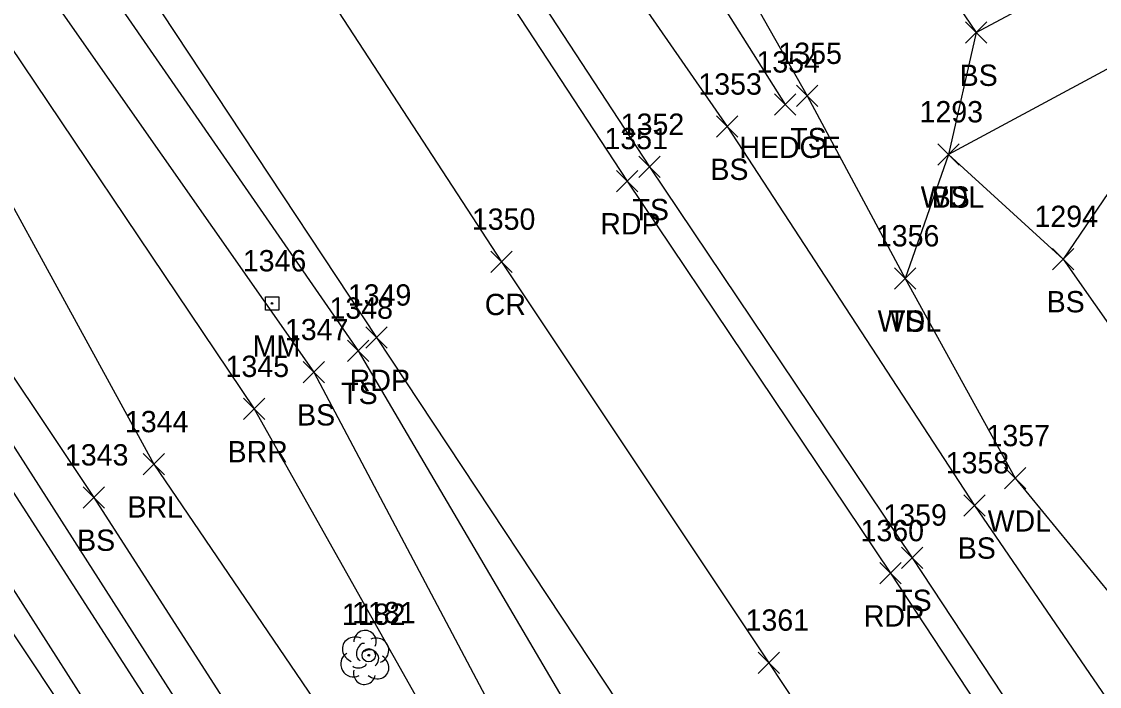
# Model space of a CAD drawing. Extents: x 1505656 to 1508446, y 700805 to 703031.
# Drawn here: x 1506125.3 to 1506226.3, y 702355.2 to 702417.6 of the extents above; entities that cross this region are included whole.
import ezdxf

# ---------------------------------------------------------------- set-up
doc = ezdxf.new("R2010")
doc.units = 0
for name, color, linetype in [('C_I', 7, 'Continuous'), ('CBP', 7, 'Continuous'), ('L_A', 7, 'Continuous'), ('L_I', 7, 'Continuous'), ('L_TIC', 7, 'Continuous'), ('LABL', 7, 'Continuous'), ('LAHR', 7, 'Continuous'), ('LAWA', 7, 'Continuous'), ('LELB', 7, 'Continuous'), ('LTD', 7, 'Continuous'), ('P_A', 7, 'Continuous'), ('P_I', 7, 'Continuous'), ('P_TIC', 7, 'Continuous'), ('PET', 7, 'Continuous'), ('PRC', 7, 'Continuous'), ('RR', 7, 'Continuous'), ('RRB', 7, 'Continuous'), ('S_A', 7, 'Continuous'), ('S_I', 7, 'Continuous'), ('SRM', 7, 'Continuous')]:
    doc.layers.add(name, color=color, linetype=linetype)

msp = doc.modelspace()

# ---------------------------------------------------------------- linework, layer by layer
at = {"layer": 'CBP'}
for radius in [0.625, 0.0833]:
    msp.add_circle((1506157.86, 702358.14), radius, dxfattribs=at)
at = {"layer": 'L_TIC'}
for points in [[(1506213.77, 702415.52), (1506215.77, 702417.52)], [(1506215.77, 702415.52), (1506213.77, 702417.52)], [(1506213.77, 702415.52), (1506215.77, 702417.52)], [(1506215.77, 702415.52), (1506213.77, 702417.52)], [(1506197.94, 702409.58), (1506199.94, 702411.58)], [(1506199.94, 702409.58), (1506197.94, 702411.58)], [(1506195.87, 702408.77), (1506197.87, 702410.77)], [(1506197.87, 702408.77), (1506195.87, 702410.77)], [(1506190.43, 702406.7), (1506192.43, 702408.7)], [(1506192.43, 702406.7), (1506190.43, 702408.7)], [(1506211.16, 702404.1), (1506213.16, 702406.1)], [(1506213.16, 702404.1), (1506211.16, 702406.1)], [(1506211.16, 702404.1), (1506213.16, 702406.1)], [(1506213.16, 702404.1), (1506211.16, 702406.1)], [(1506183.16, 702402.93), (1506185.16, 702404.93)], [(1506185.16, 702402.93), (1506183.16, 702404.93)], [(1506221.93, 702394.29), (1506223.93, 702396.29)], [(1506223.93, 702394.29), (1506221.93, 702396.29)], [(1506221.93, 702394.29), (1506223.93, 702396.29)], [(1506223.93, 702394.29), (1506221.93, 702396.29)], [(1506207.12, 702392.47), (1506209.12, 702394.47)], [(1506209.12, 702392.47), (1506207.12, 702394.47)], [(1506207.12, 702392.47), (1506209.12, 702394.47)], [(1506209.12, 702392.47), (1506207.12, 702394.47)], [(1506155.87, 702385.69), (1506157.87, 702387.69)], [(1506157.87, 702385.69), (1506155.87, 702387.69)], [(1506151.71, 702383.68), (1506153.71, 702385.68)], [(1506153.71, 702383.68), (1506151.71, 702385.68)], [(1506146.14, 702380.23), (1506148.14, 702382.23)], [(1506148.14, 702380.23), (1506146.14, 702382.23)], [(1506136.72, 702375.05), (1506138.72, 702377.05)], [(1506138.72, 702375.05), (1506136.72, 702377.05)], [(1506217.42, 702373.74), (1506219.42, 702375.74)], [(1506219.42, 702373.74), (1506217.42, 702375.74)], [(1506131.1, 702371.93), (1506133.1, 702373.93)], [(1506133.1, 702371.93), (1506131.1, 702373.93)], [(1506213.6, 702371.19), (1506215.6, 702373.19)], [(1506215.6, 702371.19), (1506213.6, 702373.19)], [(1506207.77, 702366.29), (1506209.77, 702368.29)], [(1506209.77, 702366.29), (1506207.77, 702368.29)]]:
    msp.add_lwpolyline(points, dxfattribs=at)
at = {"layer": 'LABL'}
for points in [[(1506097.89, 702451.48), (1506093.59, 702448.31), (1506114.07, 702419.3), (1506137.72, 702376.05), (1506165.52, 702335.14), (1506176.55, 702314.38), (1506188.56, 702296.46), (1506197.64, 702285.72), (1506210.24, 702262.45), (1506236.39, 702222.1), (1506262.97, 702180.71), (1506287.88, 702142.77), (1506318.3, 702098.36), (1506343.91, 702058.61), (1506370.15, 702020.94), (1506392.92, 701982.02), (1506408.75, 701957.63), (1506404.6, 701955.65), (1506415.57, 701943.72), (1506429.75, 701925.56), (1506437.71, 701917.37), (1506453.7, 701897.97), (1506473.58, 701870.51), (1506501.09, 701827)], [(1506097.89, 702451.48), (1506119.33, 702422.59), (1506147.14, 702381.23), (1506170.74, 702339.27), (1506181.05, 702317.33), (1506195.31, 702300.85), (1506204.63, 702289.22), (1506217.94, 702268), (1506249.76, 702230.45), (1506275.61, 702192.02), (1506301.13, 702151.48), (1506333.13, 702110.45), (1506362.68, 702074.77), (1506393.24, 702036.24), (1506419.01, 702002.4), (1506440.79, 701985.8), (1506459.2, 701943.61), (1506474.51, 701912.21), (1506491.96, 701880.66), (1506505.67, 701860.23), (1506521.4, 701845.88), (1506529.18, 701832.12), (1506516.38, 701828.81), (1506501.09, 701827)]]:
    msp.add_lwpolyline(points, dxfattribs=at)
at = {"layer": 'LAHR'}
msp.add_lwpolyline([(1506157.66, 702494.82), (1506156.82, 702487.63), (1506164.4, 702464.86), (1506169.4, 702453.33), (1506196.87, 702409.77)], dxfattribs=at)
at = {"layer": 'LAWA'}
msp.add_lwpolyline([(1506275.24, 702449.17), (1506261.75, 702438.89), (1506250.75, 702429.61), (1506235.9, 702418.72), (1506230.7, 702415.06), (1506212.16, 702405.1), (1506208.12, 702393.47), (1506218.42, 702374.74), (1506247.87, 702338.8), (1506266.24, 702310.55), (1506278.03, 702304.31), (1506298.88, 702279.97), (1506302.6, 702266.31), (1506313.38, 702252.19), (1506318.56, 702232.87), (1506330.23, 702213.69), (1506343.85, 702212.06)], dxfattribs=at)
at = {"layer": 'LELB'}
for points in [[(1505885.45, 702794.65), (1505913.56, 702751.77), (1505939.35, 702712.14), (1505945.78, 702700.11), (1505950.48, 702694.03), (1505958.14, 702682.54), (1505978.5, 702654.42), (1506001.26, 702618.01), (1506026.52, 702575.59), (1506051.55, 702536), (1506079.18, 702496.19), (1506104.14, 702456.03), (1506124.24, 702425.39), (1506152.71, 702384.68), (1506174.71, 702343.13), (1506181.05, 702317.33)], [(1505941.54, 702671.13), (1505960.91, 702641.21), (1505983.85, 702606.41), (1506009.66, 702565.58), (1506036.17, 702525.55), (1506062.35, 702483.61), (1506087.3, 702443.66), (1506107.03, 702410.49), (1506132.1, 702372.93), (1506158.96, 702331.11), (1506171.73, 702310.51), (1506183.6, 702292.09), (1506190.68, 702281.13), (1506204.66, 702258.81), (1506230.37, 702218.88), (1506257.75, 702177.44), (1506282.28, 702138.54), (1506311.28, 702093.48), (1506337.33, 702051.88), (1506360.11, 702017.94), (1506385.57, 701975.18)], [(1506160.24, 702508.03), (1506169.37, 702495.57), (1506174.89, 702490.49), (1506180.09, 702476.28), (1506188.56, 702459.87), (1506196.4, 702444.21), (1506203.56, 702433.07), (1506214.77, 702416.52), (1506212.16, 702405.1), (1506222.93, 702395.29), (1506241.12, 702369.28), (1506244.23, 702360.99), (1506255.83, 702344.47), (1506270.92, 702322.86), (1506291.85, 702300.4), (1506308.56, 702285.31)], [(1506145.26, 702502.55), (1506153.11, 702492.26), (1506156.82, 702487.63), (1506164.88, 702479.76), (1506168.3, 702467.37), (1506174.56, 702453.71), (1506198.94, 702410.58), (1506208.12, 702393.47)], [(1506136.16, 702495.92), (1506139.06, 702485.98), (1506162.22, 702449.9), (1506191.43, 702407.7), (1506214.6, 702372.19), (1506239.69, 702335.52), (1506257.04, 702310.4), (1506264.9, 702297.23), (1506293.72, 702260.69), (1506306.57, 702243.03), (1506315.16, 702227.11), (1506327.91, 702209.16), (1506338.97, 702195.32), (1506348.16, 702183.95), (1506374.02, 702144.46), (1506393.45, 702116.25), (1506420.01, 702089.68)], [(1506214.77, 702416.52), (1506231.86, 702425.68), (1506246.37, 702435.1), (1506265.57, 702449), (1506249.93, 702474.91), (1506238.41, 702495.52)], [(1506156.37, 702446.43), (1506184.16, 702403.93), (1506208.77, 702367.29), (1506232.27, 702331.6), (1506257.88, 702293.76), (1506284.65, 702254.18), (1506307.32, 702222.26), (1506327.16, 702194.17), (1506337.75, 702176.5), (1506365.45, 702137.46), (1506385.38, 702110.7), (1506412.37, 702077.53), (1506428.22, 702062.69), (1506438.31, 702049.85), (1506449, 702037.53), (1506458.55, 702033.77), (1506467.09, 702033.53), (1506475.87, 702037.86), (1506484.72, 702048.28), (1506486.52, 702060.25), (1506466.84, 702078.7), (1506445.77, 702095.89), (1506422.62, 702113.54), (1506407.81, 702126.82)], [(1506279.95, 702439.7), (1506267.84, 702436.28), (1506253.21, 702426.13), (1506264.28, 702402.29), (1506251.57, 702402.37), (1506255.75, 702388.87), (1506251.31, 702384.2), (1506237.54, 702397.93), (1506236.65, 702398.94), (1506230.36, 702406.23), (1506222.93, 702395.29)], [(1506128.21, 702428.17), (1506156.87, 702386.69), (1506180.31, 702346.78), (1506187.21, 702325.49), (1506193.12, 702315.52), (1506201.91, 702312.64), (1506228.69, 702274.02)]]:
    msp.add_lwpolyline(points, dxfattribs=at)
at = {"layer": 'LTD'}
msp.add_line((1506157.47, 702357.99), (1506157.47, 702357.99), dxfattribs=at)
msp.add_line((1506157.47, 702357.99), (1506157.47, 702357.99), dxfattribs=at)
msp.add_arc((1506157.52, 702359.42), 1.05, 335.5272, 180.9563, dxfattribs=at)
for centre, major_axis, ratio, start_param, end_param in [((1506156.68, 702358.65), (1.21, -0.51), 0.895232, 1.570796, 4.712389), ((1506158.51, 702358.57), (-1.14, -0.48), 0.949671, 1.570796, 4.712389), ((1506157.26, 702358.45), (-0.208, -0.792), 0.645439, 3.141593, 6.283185), ((1506156.39, 702357.28), (0.58, -1.04), 0.959034, 3.141593, 6.283185), ((1506157.97, 702357.82), (-0.5, 0.667), 0.989748, 3.141593, 6.283185), ((1506158.47, 702357.15), (-1.09, 0.79), 0.841452, 1.570796, 4.712389), ((1506157.01, 702357.24), (-0.625, -0.083), 0.423636, 0, 3.141593), ((1506157.47, 702356.49), (0.26, 1.06), 0.942809, 1.570796, 4.712389)]:
    msp.add_ellipse(centre, major_axis=major_axis, ratio=ratio, start_param=start_param, end_param=end_param, dxfattribs=at)
at = {"layer": 'P_TIC'}
for points in [[(1506181.07, 702401.59), (1506183.07, 702403.59)], [(1506183.07, 702401.59), (1506181.07, 702403.59)], [(1506169.3, 702394.03), (1506171.3, 702396.03)], [(1506171.3, 702394.03), (1506169.3, 702396.03)], [(1506157.6, 702386.92), (1506159.6, 702388.92)], [(1506159.6, 702386.92), (1506157.6, 702388.92)], [(1506205.75, 702364.83), (1506207.75, 702366.83)], [(1506207.75, 702364.83), (1506205.75, 702366.83)], [(1506194.33, 702356.44), (1506196.33, 702358.44)], [(1506196.33, 702356.44), (1506194.33, 702358.44)]]:
    msp.add_lwpolyline(points, dxfattribs=at)
at = {"layer": 'PET'}
for points in [[(1506154.01, 702445.48), (1506182.07, 702402.59), (1506206.75, 702365.83), (1506229.99, 702330.47)], [(1506130.92, 702429.84), (1506158.6, 702387.92), (1506183.9, 702349.62), (1506184.79, 702347.99), (1506206.19, 702315.61), (1506232.67, 702276.15)]]:
    msp.add_lwpolyline(points, dxfattribs=at)
at = {"layer": 'PRC'}
msp.add_lwpolyline([(1506142.57, 702437.63), (1506170.3, 702395.03), (1506195.33, 702357.44), (1506218.4, 702322.54), (1506244.28, 702283.75), (1506270.3, 702244.37), (1506292.29, 702211.79), (1506323.24, 702166.95), (1506353.01, 702126.88), (1506372.6, 702101.67), (1506401.38, 702065.99), (1506421.32, 702042.83), (1506441.93, 702019.51), (1506492.04, 701967.72), (1506516.18, 701946.54), (1506548.2, 701918.65), (1506563.79, 701905.33), (1506579.68, 701887.67), (1506594.04, 701864.96), (1506598.48, 701853.29), (1506603.08, 701837.54)], dxfattribs=at)
at = {"layer": 'RR'}
for points in [[(1506092.27, 702423.67), (1506116.35, 702386.15), (1506142.43, 702345.62), (1506165.46, 702309.78), (1506190.64, 702270.53), (1506216.22, 702230.61), (1506241.14, 702191.91)], [(1506088.05, 702421.09), (1506112.25, 702383.56), (1506138.21, 702342.92), (1506160.78, 702307.65), (1506186.59, 702267.58), (1506212.18, 702227.87), (1506237.14, 702189.06)]]:
    msp.add_lwpolyline(points, dxfattribs=at)
at = {"layer": 'RRB'}
for points in [[(1506094.28, 702424.69), (1506118.37, 702387.42), (1506144.41, 702346.71), (1506167.32, 702311.2), (1506192.55, 702272), (1506218.21, 702231.87), (1506243.42, 702192.99)], [(1506086.23, 702420.33), (1506109.91, 702382.14), (1506136.76, 702341.78), (1506159.04, 702306.27), (1506184.64, 702266.07), (1506210.03, 702226.7), (1506235.37, 702188.01)]]:
    msp.add_lwpolyline(points, dxfattribs=at)
at = {"layer": 'SRM'}
msp.add_lwpolyline([(1506148.18, 702391.76), (1506149.43, 702391.76), (1506149.43, 702390.51), (1506148.18, 702390.51)], close=True, dxfattribs=at)
msp.add_circle((1506148.8, 702391.13), 0.0833, dxfattribs=at)

# ---------------------------------------------------------------- texts
at = {"layer": 'C_I'}
msp.add_text('1181', height=2, dxfattribs=at).set_placement((1506156.3, 702361.14))
at = {"layer": 'L_A'}
for s, p in [('BS', (1506213.22, 702411.52)), ('BS', (1506213.22, 702411.52)), ('TS', (1506197.35, 702405.58)), ('HEDGE', (1506192.57, 702404.77)), ('BS', (1506189.87, 702402.7)), ('WDL', (1506209.57, 702400.1)), ('BS', (1506210.6, 702400.1)), ('TS', (1506182.57, 702398.93)), ('BS', (1506221.37, 702390.29)), ('BS', (1506221.37, 702390.29)), ('WDL', (1506205.54, 702388.47)), ('TS', (1506206.53, 702388.47)), ('TS', (1506155.28, 702381.69)), ('BS', (1506151.15, 702379.68)), ('BRR', (1506144.63, 702376.23)), ('BRL', (1506135.26, 702371.05)), ('WDL', (1506215.84, 702369.74)), ('BS', (1506130.54, 702367.93)), ('BS', (1506213.04, 702367.19)), ('TS', (1506207.18, 702362.29))]:
    msp.add_text(s, height=2, dxfattribs=at).set_placement(p)
at = {"layer": 'L_I'}
for s, p in [('1355', (1506196.24, 702413.58)), ('1354', (1506194.18, 702412.77)), ('1353', (1506188.74, 702410.7)), ('1293', (1506209.46, 702408.1)), ('1293', (1506209.46, 702408.1)), ('1352', (1506181.47, 702406.93)), ('1294', (1506220.23, 702398.29)), ('1294', (1506220.23, 702398.29)), ('1356', (1506205.37, 702396.47)), ('1356', (1506205.37, 702396.47)), ('1348', (1506154.18, 702389.69)), ('1347', (1506150.01, 702387.68)), ('1345', (1506144.45, 702384.23)), ('1344', (1506135.02, 702379.05)), ('1357', (1506215.73, 702377.74)), ('1343', (1506129.4, 702375.93)), ('1358', (1506211.91, 702375.19)), ('1359', (1506206.07, 702370.29)), ('1182', (1506155.34, 702360.99))]:
    msp.add_text(s, height=2, dxfattribs=at).set_placement(p)
at = {"layer": 'P_A'}
for s, p in [('RDP', (1506179.55, 702397.59)), ('CR', (1506168.73, 702390.03)), ('RDP', (1506156.08, 702382.92)), ('RDP', (1506204.24, 702360.83))]:
    msp.add_text(s, height=2, dxfattribs=at).set_placement(p)
at = {"layer": 'P_I'}
for s, p in [('1351', (1506179.94, 702405.59)), ('1350', (1506167.52, 702398.03)), ('1349', (1506155.9, 702390.92)), ('1360', (1506203.93, 702368.83)), ('1361', (1506193.16, 702360.44))]:
    msp.add_text(s, height=2, dxfattribs=at).set_placement(p)
at = {"layer": 'S_A'}
msp.add_text('MM', height=2, dxfattribs=at).set_placement((1506146.99, 702386.13))
at = {"layer": 'S_I'}
msp.add_text('1346', height=2, dxfattribs=at).set_placement((1506146.06, 702394.13))

doc.saveas('drawing.dxf')
